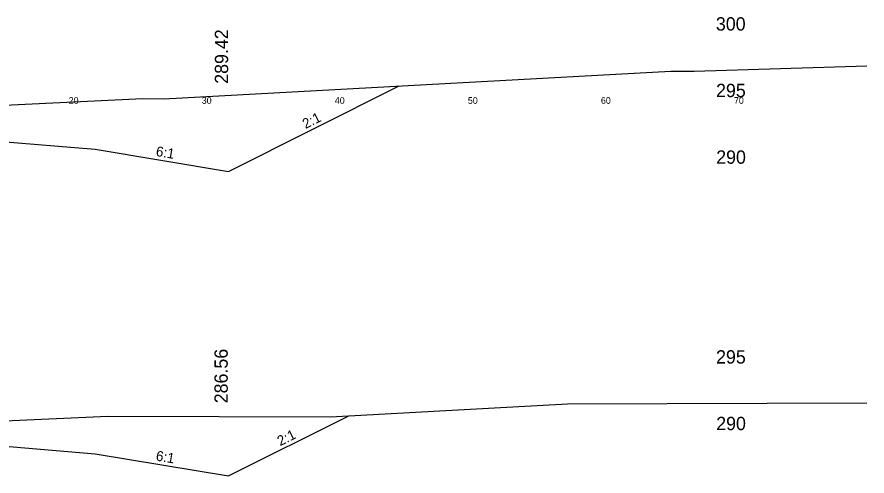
# Model space of a CAD drawing. Extents: x 1000 to 1162, y 999 to 8520.
# Drawn here: x 1096.1 to 1160, y 7226.6 to 7261 of the extents above; entities that cross this region are included whole.
import ezdxf

# ---------------------------------------------------------------- set-up
doc = ezdxf.new("R2010")
doc.units = 0
for name, color, linetype in [('Level 11', 7, 'Continuous'), ('Level 32', 7, 'Continuous'), ('Level 33', 7, 'Continuous'), ('Level 56', 7, 'Continuous'), ('Level 6', 7, 'Continuous'), ('Level 60', 7, 'Continuous'), ('Level 7', 7, 'Continuous')]:
    doc.layers.add(name, color=color, linetype=linetype)

msp = doc.modelspace()

# ---------------------------------------------------------------- linework, layer by layer
at = {"layer": 'Level 6'}
for p, q in [((1094, 7251.756), (1102, 7251.089)), ((1094, 7228.893), (1102, 7228.226))]:
    msp.add_line(p, q, dxfattribs=at)
at = {"layer": 'Level 60'}
for p, q in [((1147.022, 7256.955), (1160, 7257.343)), ((1107.154, 7254.884), (1145.269, 7256.949)), ((1145.269, 7256.949), (1147.022, 7256.955)), ((1080, 7253.705), (1105.568, 7254.888)), ((1105.568, 7254.888), (1107.154, 7254.884)), ((1119.676, 7231.008), (1137.478, 7231.972)), ((1137.478, 7231.972), (1160, 7232.041)), ((1086.542, 7230.291), (1102.939, 7231.05)), ((1102.939, 7231.05), (1119.676, 7231.008))]:
    msp.add_line(p, q, dxfattribs=at)
at = {"layer": 'Level 7'}
for p, q in [((1112, 7249.423), (1124.84, 7255.842)), ((1102, 7251.089), (1112, 7249.423)), ((1112, 7226.559), (1121.045, 7231.082)), ((1102, 7228.226), (1112, 7226.559))]:
    msp.add_line(p, q, dxfattribs=at)

# ---------------------------------------------------------------- texts
at = {"layer": 'Level 11'}
for s, p in [(' 300', (1148.272, 7260)), (' 295', (1148.284, 7255)), (' 290', (1148.295, 7250)), (' 295', (1148.284, 7235)), (' 290', (1148.295, 7230))]:
    msp.add_text(s, height=1, dxfattribs=at).set_placement(p)
at = {"layer": 'Level 32'}
for s, rotation, p in [('2:1', 26.56505, (1117.801, 7252.603)), ('6:1', 350.53768, (1106.517, 7250.59)), ('2:1', 26.56505, (1115.904, 7228.791)), ('6:1', 350.53768, (1106.517, 7227.727))]:
    msp.add_text(s, height=0.75, rotation=rotation, dxfattribs=at).set_placement(p)
at = {"layer": 'Level 33'}
for s, p in [('289.42', (1111.985, 7256.002)), ('286.56', (1111.954, 7232.017))]:
    msp.add_text(s, height=1, rotation=90, dxfattribs=at).set_placement(p)
at = {"layer": 'Level 56'}
for s, p in [('20', (1100, 7254.5)), ('30', (1110, 7254.5)), ('40', (1120, 7254.5)), ('50', (1130, 7254.5)), ('60', (1140, 7254.5)), ('70', (1150, 7254.5))]:
    msp.add_text(s, height=0.5, dxfattribs=at).set_placement(p)

doc.saveas('drawing.dxf')
